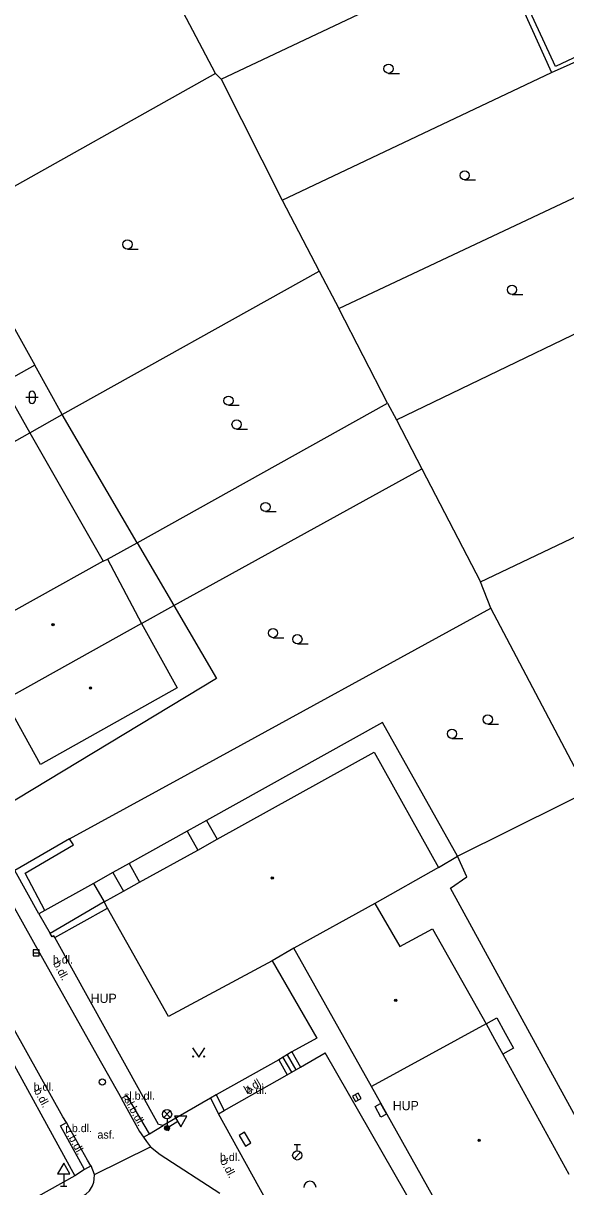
# Model space of a CAD drawing. Extents: x -600391 to -599491, y -1160176 to -1159402.
# Drawn here: x -600276.9 to -600232.8, y -1159828.8 to -1159734.3 of the extents above; entities that cross this region are included whole.
import ezdxf

# ---------------------------------------------------------------- set-up
doc = ezdxf.new("R2010")
doc.units = 0
for name, color, linetype in [('Level 10', 7, 'Continuous'), ('Level 11', 7, 'Continuous'), ('Level 22', 7, 'Continuous'), ('Level 24', 7, 'Continuous'), ('Level 27', 7, 'Continuous'), ('Level 28', 7, 'Continuous'), ('Level 31', 7, 'Continuous'), ('Level 33', 7, 'Continuous'), ('Level 34', 7, 'Continuous'), ('Level 36', 7, 'Continuous'), ('Level 39', 7, 'Continuous'), ('Level 40', 7, 'Continuous'), ('Level 41', 7, 'Continuous'), ('Level 5', 7, 'Continuous'), ('Level 51', 7, 'Continuous'), ('Level 7', 7, 'Continuous'), ('Level 8', 7, 'Continuous')]:
    doc.layers.add(name, color=color, linetype=linetype)

msp = doc.modelspace()

# ---------------------------------------------------------------- linework, layer by layer
at = {"layer": 'Level 10'}
for points in [[(-600282.97, -1159796.52), (-600282.49, -1159797.37), (-600278.71, -1159804.18), (-600276.06, -1159808.9), (-600270.9, -1159818.1), (-600268.93, -1159821.61)], [(-600273.4, -1159823.56), (-600273.68, -1159823.1), (-600277.65, -1159816)], [(-600268.93, -1159821.61), (-600268.92, -1159821.62), (-600267.47, -1159824.27), (-600267.13, -1159824.75)], [(-600271.4, -1159827.08), (-600271.41, -1159827.07), (-600271.69, -1159826.62), (-600273.15, -1159824), (-600273.4, -1159823.56)], [(-600267.13, -1159824.75), (-600266.89, -1159825.1)], [(-600266.89, -1159825.1), (-600266.56, -1159825.53)], [(-600266.56, -1159825.53), (-600265.79, -1159826.14), (-600260.94, -1159829.28)], [(-600371.05, -1159884.67), (-600322.18, -1159857.45), (-600273, -1159830.06), (-600272.19, -1159829.62), (-600271.81, -1159829.36), (-600271.53, -1159829.09), (-600271.28, -1159828.68), (-600271.18, -1159828.39), (-600271.14, -1159828.14), (-600271.12, -1159827.78)], [(-600271.12, -1159827.78), (-600271.4, -1159827.08)]]:
    msp.add_lwpolyline(points, dxfattribs=at)
at = {"layer": 'Level 11'}
for points in [[(-600267.66, -1159776.47), (-600264.68, -1159781.57)], [(-600264.68, -1159781.57), (-600261.21, -1159787.5), (-600279.93, -1159798.78)], [(-600262.02, -1159799.02), (-600263.59, -1159799.9)], [(-600262.02, -1159799.02), (-600261.16, -1159800.55)], [(-600263.59, -1159799.9), (-600268.31, -1159802.52)], [(-600263.59, -1159799.9), (-600262.73, -1159801.42)], [(-600236.99, -1159814.01), (-600242.2, -1159804.51), (-600240.86, -1159803.61), (-600241.63, -1159801.92)], [(-600269.62, -1159803.25), (-600271.19, -1159804.13)], [(-600268.31, -1159802.52), (-600269.62, -1159803.25)], [(-600269.62, -1159803.25), (-600268.77, -1159804.77)], [(-600268.31, -1159802.52), (-600267.45, -1159804.04)], [(-600271.19, -1159804.13), (-600275.14, -1159806.32)], [(-600271.19, -1159804.13), (-600270.34, -1159805.64)], [(-600275.14, -1159806.32), (-600275.65, -1159806.6)], [(-600256.68, -1159810.41), (-600253.06, -1159816.7)], [(-600253.06, -1159816.7), (-600255.09, -1159817.82)], [(-600255.09, -1159817.82), (-600256.15, -1159818.47)], [(-600255.81, -1159818.26), (-600255.11, -1159819.47)], [(-600255.47, -1159818.05), (-600254.77, -1159819.28)], [(-600255.09, -1159817.82), (-600254.38, -1159819.05)], [(-600254.38, -1159819.05), (-600252.37, -1159817.9)], [(-600239.32, -1159846.86), (-600236.57, -1159845.4), (-600252.37, -1159817.9)], [(-600256.15, -1159818.47), (-600261.23, -1159821.31)], [(-600256.15, -1159818.47), (-600255.46, -1159819.67)], [(-600255.46, -1159819.67), (-600254.38, -1159819.05)], [(-600260.59, -1159822.58), (-600255.46, -1159819.67)], [(-600266.64, -1159824.46), (-600268.48, -1159821.35), (-600268.93, -1159821.61)], [(-600261.23, -1159821.31), (-600261.69, -1159821.57)], [(-600261.69, -1159821.57), (-600261.04, -1159822.84)], [(-600261.23, -1159821.31), (-600260.59, -1159822.58)], [(-600261.04, -1159822.84), (-600260.59, -1159822.58)], [(-600271.92, -1159827.37), (-600273.88, -1159823.82), (-600273.4, -1159823.56)], [(-600266.64, -1159824.46), (-600265.55, -1159823.8)], [(-600267.13, -1159824.75), (-600266.64, -1159824.46)], [(-600271.12, -1159827.78), (-600266.56, -1159825.53)], [(-600271.92, -1159827.37), (-600272.71, -1159827.89)], [(-600271.4, -1159827.08), (-600271.92, -1159827.37)]]:
    msp.add_lwpolyline(points, dxfattribs=at)
at = {"layer": 'Level 22'}
msp.add_arc((-600253.61, -1159828.82), 0.5, 0, 180, dxfattribs=at)
at = {"layer": 'Level 24'}
msp.add_lwpolyline([(-600247.84, -1159823.12), (-600248.32, -1159822.25), (-600247.88, -1159822), (-600247.4, -1159822.88), (-600247.84, -1159823.12)], dxfattribs=at)
msp.add_lwpolyline([(-600259.348, -1159824.595), (-600258.843, -1159825.458), (-600258.412, -1159825.205), (-600258.917, -1159824.342)], close=True, dxfattribs=at)
at = {"layer": 'Level 27'}
for p, q in [((-600276.1, -1159809.77), (-600275.6, -1159809.77)), ((-600249.919, -1159821.29), (-600249.681, -1159821.73))]:
    msp.add_line(p, q, dxfattribs=at)
for points in [[(-600276.1, -1159810.02), (-600275.6, -1159810.02), (-600275.6, -1159809.52), (-600276.1, -1159809.52)], [(-600250.139, -1159821.409), (-600249.901, -1159821.849), (-600249.461, -1159821.611), (-600249.699, -1159821.171)]]:
    msp.add_lwpolyline(points, close=True, dxfattribs=at)
at = {"layer": 'Level 28'}
for p, q in [((-600254.89, -1159825.345), (-600254.39, -1159825.345)), ((-600254.64, -1159825.845), (-600254.64, -1159825.345)), ((-600254.898, -1159826.492), (-600254.368, -1159825.962))]:
    msp.add_line(p, q, dxfattribs=at)
msp.add_circle((-600254.64, -1159826.22), 0.375, dxfattribs=at)
at = {"layer": 'Level 31'}
msp.add_circle((-600270.48, -1159820.26), 0.25, dxfattribs=at)
at = {"layer": 'Level 33'}
for p, q in [((-600265.485, -1159823.14), (-600264.955, -1159822.61)), ((-600265.485, -1159822.61), (-600264.955, -1159823.14)), ((-600265.22, -1159823.25), (-600265.22, -1159824))]:
    msp.add_line(p, q, dxfattribs=at)
for centre, radius in [((-600265.22, -1159822.875), 0.375), ((-600265.22, -1159824), 0.2), ((-600265.22, -1159824), 0.145), ((-600265.22, -1159824), 0.0876)]:
    msp.add_circle(centre, radius, dxfattribs=at)
at = {"layer": 'Level 34'}
for p, q in [((-600265.349, -1159823.786), (-600265.091, -1159824.214)), ((-600264.348, -1159823.475), (-600265.22, -1159824)), ((-600273.62, -1159827.712), (-600273.62, -1159828.73)), ((-600273.87, -1159828.73), (-600273.37, -1159828.73))]:
    msp.add_line(p, q, dxfattribs=at)
for points in [[(-600264.605, -1159823.047), (-600264.09, -1159823.903), (-600263.606, -1159823.029)], [(-600274.12, -1159827.712), (-600273.12, -1159827.712), (-600273.62, -1159826.846)]]:
    msp.add_lwpolyline(points, close=True, dxfattribs=at)
at = {"layer": 'Level 36'}
for p, q in [((-600247.22, -1159738.345), (-600246.345, -1159738.345)), ((-600241.04, -1159747.005), (-600240.165, -1159747.005)), ((-600268.44, -1159752.615), (-600267.565, -1159752.615)), ((-600237.19, -1159756.295), (-600236.315, -1159756.295)), ((-600276.436, -1159764.406), (-600276.436, -1159764.906)), ((-600275.936, -1159764.406), (-600275.936, -1159764.906)), ((-600276.686, -1159764.656), (-600275.686, -1159764.656)), ((-600260.23, -1159765.305), (-600259.355, -1159765.305)), ((-600259.57, -1159767.235), (-600258.695, -1159767.235)), ((-600257.22, -1159773.935), (-600256.345, -1159773.935)), ((-600256.61, -1159784.175), (-600255.735, -1159784.175)), ((-600254.63, -1159784.675), (-600253.755, -1159784.675)), ((-600239.16, -1159791.195), (-600238.285, -1159791.195)), ((-600242.07, -1159792.355), (-600241.195, -1159792.355))]:
    msp.add_line(p, q, dxfattribs=at)
msp.add_lwpolyline([(-600263.15, -1159817.49), (-600262.65, -1159818.24), (-600262.15, -1159817.49)], dxfattribs=at)
for centre, radius in [((-600247.22, -1159737.97), 0.375), ((-600241.04, -1159746.63), 0.375), ((-600268.44, -1159752.24), 0.375), ((-600237.19, -1159755.92), 0.375), ((-600260.23, -1159764.93), 0.375), ((-600259.57, -1159766.86), 0.375), ((-600257.22, -1159773.56), 0.375), ((-600256.61, -1159783.8), 0.375), ((-600254.63, -1159784.3), 0.375), ((-600239.16, -1159790.82), 0.375), ((-600242.07, -1159791.98), 0.375), ((-600263.1, -1159818.19), 0.05), ((-600262.201, -1159818.19), 0.05)]:
    msp.add_circle(centre, radius, dxfattribs=at)
for centre, start, end in [((-600276.186, -1159764.406), 0, 180), ((-600276.186, -1159764.906), 180, 0)]:
    msp.add_arc(centre, 0.25, start, end, dxfattribs=at)
at = {"layer": 'Level 39'}
for centre, radius in [((-600274.48, -1159783.12), 0.09), ((-600274.48, -1159783.12), 0.0398), ((-600271.44, -1159788.26), 0.09), ((-600271.44, -1159788.26), 0.0398), ((-600256.67, -1159803.7), 0.09), ((-600256.67, -1159803.7), 0.0398), ((-600246.64, -1159813.62), 0.09), ((-600246.64, -1159813.62), 0.0398), ((-600239.86, -1159825), 0.09), ((-600239.86, -1159825), 0.0398)]:
    msp.add_circle(centre, radius, dxfattribs=at)
at = {"layer": 'Level 5'}
for points in [[(-600279.11, -1159756.44), (-600275.97, -1159762.05)], [(-600275.97, -1159762.05), (-600278.62, -1159763.52)], [(-600278.62, -1159763.52), (-600276.37, -1159767.54)], [(-600287.15, -1159773.61), (-600276.37, -1159767.54)], [(-600276.37, -1159767.54), (-600270.4, -1159777.96)], [(-600270.4, -1159777.96), (-600281.32, -1159784.02)], [(-600270.4, -1159777.96), (-600270.06, -1159777.8)], [(-600270.06, -1159777.8), (-600267.31, -1159783.02)], [(-600267.31, -1159783.02), (-600278.4, -1159789.21)], [(-600267.31, -1159783.02), (-600264.4, -1159788.24)], [(-600264.4, -1159788.24), (-600275.51, -1159794.48)], [(-600275.51, -1159794.48), (-600278.4, -1159789.21)], [(-600261.16, -1159800.55), (-600248.4, -1159793.47)], [(-600248.4, -1159793.47), (-600243.17, -1159802.85)], [(-600262.73, -1159801.42), (-600261.16, -1159800.55)], [(-600267.45, -1159804.04), (-600262.73, -1159801.42)], [(-600243.17, -1159802.85), (-600248.34, -1159805.75)], [(-600268.77, -1159804.77), (-600267.45, -1159804.04)], [(-600270.34, -1159805.64), (-600268.77, -1159804.77)], [(-600270.06, -1159806.13), (-600270.34, -1159805.64)], [(-600248.34, -1159805.75), (-600254.91, -1159809.39)], [(-600248.34, -1159805.75), (-600246.3, -1159809.26)], [(-600265.1, -1159814.95), (-600270.06, -1159806.13)], [(-600246.3, -1159809.26), (-600243.65, -1159807.83)], [(-600243.65, -1159807.83), (-600239.3, -1159815.54)], [(-600254.91, -1159809.39), (-600256.68, -1159810.41)], [(-600248.62, -1159820.62), (-600254.91, -1159809.39)], [(-600256.68, -1159810.41), (-600265.1, -1159814.95)], [(-600239.3, -1159815.54), (-600248.62, -1159820.62)], [(-600239.3, -1159815.54), (-600238.62, -1159816.77)], [(-600238.62, -1159816.77), (-600237.94, -1159818)], [(-600237.94, -1159818), (-600232.57, -1159827.75)], [(-600240.34, -1159835.38), (-600248.62, -1159820.62)]]:
    msp.add_lwpolyline(points, dxfattribs=at)
at = {"layer": 'Level 51'}
for points in [[(-600261.29, -1159738.36), (-600270.16, -1159721.49)], [(-600260.82, -1159738.82), (-600238.5, -1159728.27)], [(-600238.5, -1159728.27), (-600233.99, -1159738.27)], [(-600233.65, -1159737.8), (-600237.98, -1159728.42)], [(-600228.09, -1159735.17), (-600233.65, -1159737.8)], [(-600233.99, -1159738.27), (-600230.94, -1159736.91)], [(-600261.29, -1159738.36), (-600280.51, -1159749.13)], [(-600261.29, -1159738.36), (-600260.82, -1159738.82)], [(-600260.82, -1159738.82), (-600255.87, -1159748.65)], [(-600255.87, -1159748.65), (-600233.99, -1159738.27)], [(-600251.26, -1159757.45), (-600227.63, -1159746.31)], [(-600255.87, -1159748.65), (-600252.87, -1159754.41)], [(-600273.75, -1159766.05), (-600252.87, -1159754.41)], [(-600252.87, -1159754.41), (-600251.26, -1159757.45)], [(-600246.59, -1159766.48), (-600223.31, -1159755.28)], [(-600247.31, -1159765.14), (-600251.26, -1159757.45)], [(-600273.75, -1159766.05), (-600275.97, -1159762.05)], [(-600267.66, -1159776.47), (-600247.31, -1159765.14)], [(-600247.31, -1159765.14), (-600246.59, -1159766.48)], [(-600276.37, -1159767.54), (-600273.75, -1159766.05)], [(-600267.66, -1159776.47), (-600273.75, -1159766.05)], [(-600246.59, -1159766.48), (-600244.51, -1159770.47)], [(-600267.31, -1159783.02), (-600264.68, -1159781.57), (-600244.51, -1159770.47)], [(-600244.51, -1159770.47), (-600239.75, -1159779.63)], [(-600239.75, -1159779.63), (-600220.46, -1159770.46)], [(-600270.06, -1159777.8), (-600267.66, -1159776.47)], [(-600238.9, -1159781.79), (-600239.75, -1159779.63)], [(-600241.13, -1159783.01), (-600238.9, -1159781.79)], [(-600231.06, -1159796.68), (-600238.9, -1159781.79)], [(-600261.2, -1159793.98), (-600241.13, -1159783.01)], [(-600247.72, -1159791.06), (-600262.02, -1159799.02)], [(-600241.63, -1159801.92), (-600247.72, -1159791.06)], [(-600232.95, -1159797.62), (-600231.06, -1159796.68)], [(-600241.63, -1159801.92), (-600232.95, -1159797.62)], [(-600243.17, -1159802.85), (-600241.63, -1159801.92)], [(-600228.91, -1159828.75), (-600236.99, -1159814.01)], [(-600239.3, -1159815.54), (-600238.42, -1159815.06)], [(-600238.42, -1159815.06), (-600237.75, -1159816.29)], [(-600237.75, -1159816.29), (-600237.07, -1159817.51)], [(-600237.07, -1159817.51), (-600237.94, -1159818)]]:
    msp.add_lwpolyline(points, dxfattribs=at)
at = {"layer": 'Level 7'}
for points in [[(-600273.16, -1159800.51), (-600261.2, -1159793.98)], [(-600273.16, -1159800.51), (-600277.58, -1159803.07)], [(-600275.14, -1159806.32), (-600276.74, -1159803.31), (-600272.82, -1159801), (-600273.16, -1159800.51)], [(-600275.65, -1159806.6), (-600277.58, -1159803.07)], [(-600270.34, -1159805.64), (-600274.73, -1159808.2)], [(-600274.35, -1159808.53), (-600270.06, -1159806.13)], [(-600274.35, -1159808.53), (-600274.43, -1159808.39), (-600274.55, -1159808.47), (-600274.73, -1159808.2)], [(-600265.55, -1159823.8), (-600265.92, -1159823.7), (-600274.35, -1159808.53)], [(-600278.89, -1159816.67), (-600272.71, -1159827.89)], [(-600261.69, -1159821.57), (-600265.55, -1159823.8)], [(-600245.82, -1159850.37), (-600261.04, -1159822.84)], [(-600272.71, -1159827.89), (-600289.17, -1159837.05), (-600299.09, -1159842.61), (-600299.25, -1159842.33)]]:
    msp.add_lwpolyline(points, dxfattribs=at)
at = {"layer": 'Level 8'}
msp.add_lwpolyline([(-600275.65, -1159806.6), (-600274.73, -1159808.2)], dxfattribs=at)

# ---------------------------------------------------------------- texts
at = {"layer": 'Level 40'}
for s, rotation, p in [('b.dl.', 298.28, (-600274.5, -1159810.64)), ('b.dl.', 29.96, (-600258.75, -1159821.23)), ('b.dl.', 298.28, (-600276.06, -1159820.97)), ('sl.b.dl.', 298.28, (-600268.72, -1159821.7)), ('r.b.dl.', 298.28, (-600273.49, -1159824.33)), ('b.dl.', 298.28, (-600260.92, -1159826.68))]:
    msp.add_text(s, height=0.65, rotation=rotation, dxfattribs=at).set_placement(p)
for s, p in [('b.dl.', (-600274.5, -1159810.64)), ('b.dl.', (-600276.06, -1159820.97)), ('sl.b.dl.', (-600268.72, -1159821.7)), ('b.dl.', (-600258.75, -1159821.23)), ('r.b.dl.', (-600273.49, -1159824.33)), ('asf.', (-600270.88, -1159824.86)), ('asf.', (-600270.88, -1159824.86)), ('b.dl.', (-600260.92, -1159826.68))]:
    msp.add_text(s, height=0.65, dxfattribs=at).set_placement(p)
at = {"layer": 'Level 41'}
for p in [(-600271.43, -1159813.84), (-600271.43, -1159813.84), (-600246.88, -1159822.55), (-600246.88, -1159822.55)]:
    msp.add_text('HUP', height=0.75, dxfattribs=at).set_placement(p)

doc.saveas('drawing.dxf')
